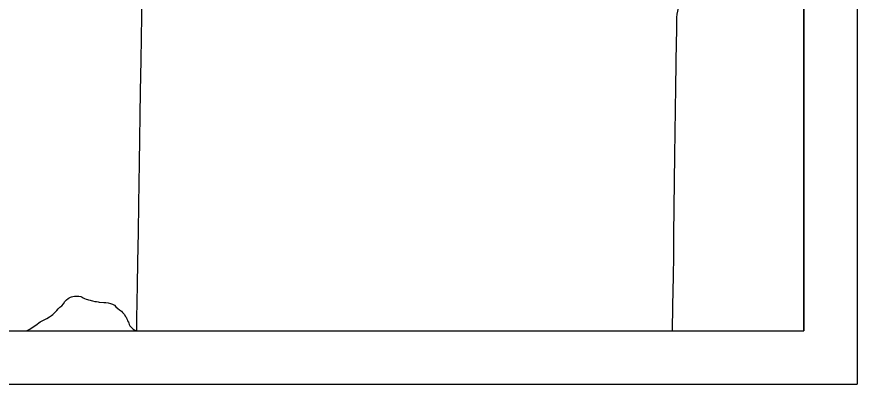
# Model space of a CAD drawing. Extents: x 0 to 64.8, y -5 to 22.
# Drawn here: x 7.424 to 9, y 14 to 14.689 of the extents above; entities that cross this region are included whole.
import ezdxf

# ---------------------------------------------------------------- set-up
doc = ezdxf.new("R2010")
doc.units = 0
for name, color, linetype in [('GM_X_Adjacent_County', 7, 'Continuous'), ('GM_X_County', 7, 'Continuous'), ('GM_X_County_Road', 7, 'Continuous'), ('GM_X_Minor_River', 7, 'Continuous'), ('GM_X_Township', 7, 'Continuous'), ('SH_Data', 7, 'Continuous')]:
    doc.layers.add(name, color=color, linetype=linetype)

msp = doc.modelspace()

# ---------------------------------------------------------------- linework, layer by layer
at = {"layer": 'GM_X_Adjacent_County'}
msp.add_lwpolyline([(2.1, 19.9176), (2.1, 14.1), (8.9, 14.1), (8.9, 19.781)], dxfattribs=at)
at = {"layer": 'GM_X_County'}
msp.add_lwpolyline([(2.1, 19.9176), (2.1, 14.1), (8.9, 14.1), (8.9, 19.781)], dxfattribs=at)
at = {"layer": 'GM_X_County_Road'}
for points in [[(7.6492, 14.1), (7.6496, 14.1235), (7.6508, 14.1856), (7.6515, 14.2291), (7.6524, 14.285), (7.6532, 14.3379), (7.6543, 14.4156), (7.6564, 14.5492), (7.6573, 14.6082), (7.6592, 14.7325), (7.6594, 14.7455)], [(8.6539, 14.1), (8.6546, 14.1471), (8.6553, 14.203), (8.6561, 14.2403), (8.6564, 14.2807), (8.6577, 14.3801), (8.6584, 14.4299), (8.6602, 14.5573), (8.6615, 14.6443), (8.6616, 14.6599), (8.6621, 14.6878), (8.6626, 14.694), (8.6635, 14.7002), (8.6643, 14.7032), (8.6652, 14.7061), (8.6656, 14.7072)]]:
    msp.add_lwpolyline(points, dxfattribs=at)
at = {"layer": 'GM_X_Minor_River'}
for points in [[(7.4422, 14.1), (7.4452, 14.1012), (7.449, 14.103), (7.4533, 14.1064), (7.4598, 14.1108), (7.4683, 14.117), (7.4806, 14.1232), (7.486, 14.1261), (7.4895, 14.1287), (7.4922, 14.1309), (7.4945, 14.1332), (7.4969, 14.1358), (7.4992, 14.1384), (7.502, 14.1414), (7.5051, 14.1443), (7.5086, 14.1473), (7.5117, 14.1506), (7.5144, 14.1551), (7.5179, 14.1585), (7.5207, 14.1611), (7.5226, 14.1618), (7.5249, 14.1632), (7.5272, 14.164), (7.5295, 14.1643), (7.5329, 14.165), (7.5371, 14.1653), (7.5409, 14.1652), (7.5443, 14.1647), (7.5469, 14.1631), (7.5488, 14.1623), (7.5514, 14.1608), (7.5545, 14.1595), (7.5571, 14.1587), (7.559, 14.1583), (7.562, 14.1575), (7.5639, 14.1571), (7.5665, 14.1562), (7.5707, 14.1554), (7.5741, 14.1549), (7.5772, 14.1545), (7.579, 14.1541), (7.5878, 14.1535), (7.5916, 14.1534)], [(7.5916, 14.1534), (7.5957, 14.1529), (7.6003, 14.1517), (7.6041, 14.1504), (7.6078, 14.1481), (7.6104, 14.1454), (7.6138, 14.1423), (7.6171, 14.1395), (7.6205, 14.1368), (7.6227, 14.1348), (7.6246, 14.1329), (7.6264, 14.1306), (7.6279, 14.1279), (7.6294, 14.1259), (7.6304, 14.1236), (7.6312, 14.1213), (7.6322, 14.1187), (7.6337, 14.1164), (7.6344, 14.1144), (7.6351, 14.1121), (7.6366, 14.1098), (7.6388, 14.1071), (7.6418, 14.104), (7.6459, 14.1013), (7.6485, 14.1)]]:
    msp.add_lwpolyline(points, dxfattribs=at)
at = {"layer": 'GM_X_Township'}
msp.add_lwpolyline([(5.5757, 14.1), (8.9, 14.1), (8.9, 19.781)], dxfattribs=at)
at = {"layer": 'SH_Data'}
for p, q in [((9, 21), (9, 14)), ((8.9, 20.9), (8.9, 14.1)), ((2.1, 14.1), (8.9, 14.1)), ((2, 14), (9, 14))]:
    msp.add_line(p, q, dxfattribs=at)

doc.saveas('drawing.dxf')
